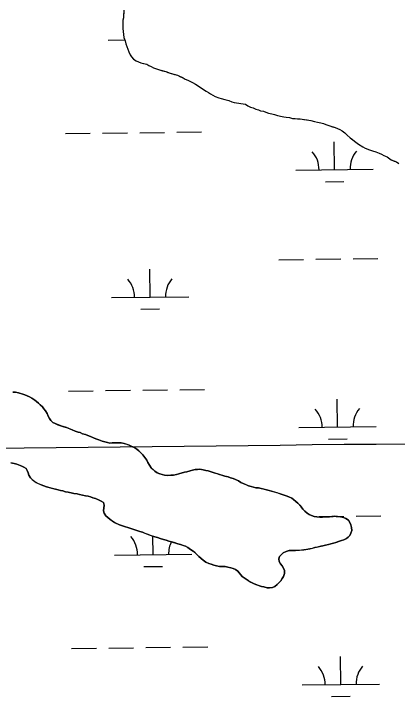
# Model space of a CAD drawing. Extents: x 3694830 to 3732949, y 415201 to 440970.
# Drawn here: x 3728742 to 3729238, y 426706 to 427603 of the extents above; entities that cross this region are included whole.
import ezdxf

# ---------------------------------------------------------------- set-up
doc = ezdxf.new("R2010")
doc.units = 0
for name, color, linetype in [('V-GRID-MAJR', 7, 'Continuous'), ('V-TOPO-SHOR', 7, 'Continuous'), ('V-WETL-SWMP', 7, 'Continuous')]:
    doc.layers.add(name, color=color, linetype=linetype)

msp = doc.modelspace()

# ---------------------------------------------------------------- linework, layer by layer
at = {"layer": 'V-GRID-MAJR'}
msp.add_spline([(3698983.973, 426676.689), (3704276.781, 426737.893), (3709569.5810000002, 426799.866), (3714862.3710000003, 426862.61), (3720155.153, 426926.124), (3725447.9250000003, 426990.407), (3730740.688, 427055.46), (3730740.6890000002, 427055.46)], degree=3, dxfattribs=at)
at = {"layer": 'V-TOPO-SHOR'}
for points in [[(3728884.254, 427603.567), (3728883.974, 427598.001), (3728883.2490000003, 427594.808), (3728883.322, 427591.23600000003), (3728883.406, 427587.267), (3728883.079, 427584.083), (3728883.56, 427580.12200000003), (3728884.031, 427576.556), (3728884.512, 427572.596), (3728886.194, 427568.262), (3728887.0700000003, 427564.309), (3728888.338, 427560.76), (3728889.595, 427557.61), (3728890.861, 427554.063), (3728892.534, 427550.12700000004), (3728894.578, 427547.391), (3728897.019, 427544.661), (3728900.642, 427542.355), (3728903.446, 427541.222), (3728906.6550000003, 427539.70300000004), (3728909.848, 427538.976), (3728914.241, 427537.878), (3728917.0530000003, 427536.348), (3728919.8570000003, 427535.215), (3728923.074, 427533.299), (3728926.6720000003, 427532.18200000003), (3728930.676, 427530.679), (3728934.6720000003, 427529.571), (3728938.665, 427528.465), (3728941.469, 427527.333), (3728944.275, 427526.2), (3728949.866, 427524.732), (3728953.862, 427523.624), (3728957.8740000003, 427521.723), (3728961.083, 427520.202), (3728963.895, 427518.674), (3728967.1040000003, 427517.152), (3728969.9080000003, 427516.02), (3728973.119, 427514.5), (3728977.137, 427512.202), (3728980.762, 427509.896), (3728983.582, 427507.969), (3728987.205, 427505.663), (3728990.83, 427503.357), (3728994.0470000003, 427501.44), (3728996.47, 427499.505), (3728999.679, 427497.985), (3729002.4930000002, 427496.455), (3729007.298, 427494.571), (3729010.491, 427493.844), (3729014.892, 427492.349), (3729020.078, 427491.267), (3729024.09, 427489.367), (3729027.282, 427488.64), (3729041.633, 427486.164), (3729044.85, 427484.245), (3729048.465, 427482.336), (3729051.6580000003, 427481.609), (3729055.264, 427480.098), (3729058.465, 427478.973), (3729061.271, 427477.841), (3729065.256, 427477.13), (3729068.06, 427476), (3729071.6580000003, 427474.88300000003), (3729075.654, 427473.778), (3729079.242, 427473.059), (3729083.2460000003, 427471.555), (3729087.233, 427470.84500000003), (3729091.221, 427470.134), (3729094.414, 427469.407), (3729098.788, 427469.104), (3729102.784, 427467.996), (3729105.967, 427467.666), (3729109.151, 427467.337), (3729112.328, 427467.404), (3729117.108, 427466.712), (3729121.492, 427466.009), (3729126.272, 427465.317), (3729131.071, 427463.83), (3729135.056, 427463.12), (3729139.052, 427462.014), (3729142.64, 427461.295), (3729145.841, 427460.17100000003), (3729149.45, 427458.659), (3729154.2460000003, 427457.172), (3729157.844, 427456.056), (3729160.648, 427454.924), (3729163.8570000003, 427453.404), (3729166.669, 427451.874), (3729170.302, 427449.17100000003), (3729173.1410000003, 427446.451), (3729177.186, 427442.961), (3729179.609, 427441.028), (3729182.844, 427438.316), (3729187.6920000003, 427434.44800000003), (3729193.318, 427431.38800000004), (3729196.535, 427429.471), (3729202.143, 427427.206), (3729206.1380000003, 427426.10000000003)], [(3729206.1380000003, 427426.10000000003), (3729210.14, 427424.597), (3729214.541, 427423.102), (3729217.75, 427421.58), (3729220.5640000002, 427420.05), (3729224.974, 427418.16000000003), (3729230.219, 427414.297), (3729234.22, 427412.794), (3729237.024, 427411.662), (3729239.846, 427409.737)], [(3728741.0640000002, 427113.979), (3728744.679, 427114.055), (3728748.306, 427113.452), (3728752.8540000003, 427111.968), (3728756.721, 427110.696), (3728759.4590000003, 427109.397), (3728762.648, 427108.109), (3728765.6240000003, 427106.364), (3728769.288, 427103.958), (3728771.59, 427101.973), (3728774.117, 427099.995), (3728776.196, 427097.779), (3728779.188, 427095.131), (3728781.051, 427092.46), (3728783.364, 427090.025), (3728785.471, 427086.456), (3728786.667, 427083.318), (3728788.316, 427080.191), (3728790.177, 427077.518), (3728792.715, 427075.087), (3728795.684, 427073.57), (3728799.33, 427072.064), (3728802.975, 427070.561), (3728806.838, 427069.51300000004), (3728810.475, 427068.462), (3728814.577, 427066.742), (3728817.768, 427065.45300000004), (3728821.413, 427063.94800000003), (3728825.282, 427062.674), (3728828.235, 427061.835), (3728831.205, 427060.315), (3728834.84, 427059.262), (3728837.806, 427057.97000000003), (3728841.447, 427056.692), (3728845.318, 427055.193), (3728848.281, 427053.901), (3728852.154, 427052.402), (3728856.477, 427050.911), (3728859.887, 427049.854), (3728863.295, 427049.022), (3728866.469, 427048.412), (3728869.631, 427048.48)], [(3728869.631, 427048.48), (3728872.791, 427048.545), (3728876.625, 427048.852), (3728881.147, 427048.723), (3728884.778, 427047.896), (3728888.188, 427046.83900000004), (3728891.6, 427045.782), (3728895.025, 427044.048), (3728898.68, 427042.092), (3728901.203, 427040.33900000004), (3728903.731, 427038.358), (3728906.497, 427035.706), (3728909.037, 427033.05), (3728911.589, 427029.939), (3728914.149, 427026.38), (3728915.5700000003, 427023.248), (3728917.9050000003, 427019.683), (3728919.779, 427016.559), (3728922.3140000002, 427014.129), (3728924.62, 427011.919), (3728927.823, 427009.955), (3728931.014, 427008.667), (3728933.969, 427007.825), (3728937.15, 427006.987), (3728940.9960000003, 427006.619), (3728945.287, 427006.70900000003), (3728948.895, 427007.012), (3728952.719, 427007.76900000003), (3728955.6350000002, 427008.734), (3728958.556, 427009.47500000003), (3728962.824, 427010.694), (3728965.973, 427011.212), (3728970.239, 427012.433), (3728973.381, 427013.404), (3728976.529, 427014.147), (3728979.685, 427014.44), (3728982.847, 427014.507), (3728986.924, 427013.916), (3728990.33, 427013.08400000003), (3728993.7320000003, 427012.478), (3728997.369, 427011.425), (3729001.467, 427009.93), (3729004.6520000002, 427008.869), (3729008.0640000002, 427007.81200000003), (3729011.2490000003, 427006.75), (3729014.89, 427005.472), (3729019.424, 427004.66500000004), (3729022.384, 427003.598), (3729025.793, 427002.541), (3729028.984, 427001.253), (3729032.636, 426999.522), (3729035.839, 426997.556), (3729038.809, 426996.039), (3729042.225, 426994.756), (3729045.87, 426993.251), (3729049.276, 426992.42), (3729052.2290000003, 426991.57800000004), (3729055.184, 426990.738), (3729058.582, 426990.357), (3729061.984, 426989.753), (3729066.071, 426988.711), (3729069.025, 426987.869), (3729072.426, 426987.26300000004), (3729075.6070000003, 426986.427), (3729078.792, 426985.364), (3729082.204, 426984.308), (3729086.5270000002, 426982.819), (3729090.398, 426981.318), (3729094.2600000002, 426980.271), (3729097.9080000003, 426978.768), (3729101.557, 426977.037), (3729104.08, 426975.282), (3729106.841, 426972.857), (3729109.6, 426970.656), (3729111.91, 426968.221), (3729113.991, 426966.005), (3729116.0840000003, 426963.113), (3729118.625, 426960.457), (3729121.392, 426957.804), (3729123.913, 426956.049), (3729127.1040000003, 426954.761), (3729130.5160000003, 426953.704), (3729133.916, 426953.098), (3729137.764, 426952.729), (3729141.376, 426952.805), (3729145.892, 426952.902), (3729150.4080000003, 426952.998), (3729153.5640000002, 426953.289), (3729156.716, 426953.809), (3729160.789, 426953.442), (3729164.6380000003, 426953.071), (3729168.5, 426952.025), (3729171.691, 426950.737), (3729174.898, 426948.545), (3729176.764, 426945.875), (3729177.96, 426942.737), (3729178.707, 426939.364), (3729179.242, 426935.534), (3729177.958, 426932.12), (3729176.666, 426929.157), (3729174.681, 426926.855)], [(3729031.9420000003, 426882.946), (3729028.7320000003, 426885.135), (3729025.769, 426886.43), (3729022.818, 426887.044), (3729019.183, 426888.097), (3729015.328, 426888.693), (3729011.705, 426889.067), (3729008.095, 426888.992), (3729004.468, 426889.592), (3729001.062, 426890.423), (3728997.418, 426891.701), (3728994.4590000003, 426892.768), (3728990.582, 426894.495), (3728986.912, 426897.126), (3728984.151, 426899.553), (3728981.389, 426901.98), (3728979.083, 426904.19), (3728976.551, 426906.396), (3728974.02, 426908.601), (3728970.807, 426911.018), (3728967.366, 426913.43), (3728964.399, 426914.94800000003), (3728961.4390000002, 426916.015), (3728957.566, 426917.514), (3728954.3880000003, 426918.35000000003), (3728949.612, 426919.83), (3728946.2, 426920.887), (3728942.794, 426921.719), (3728939.378, 426923.003), (3728935.972, 426923.83400000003), (3728931.653, 426925.098), (3728928.014, 426926.376), (3728924.608, 426927.207), (3728920.2830000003, 426928.696), (3728916.185, 426930.191), (3728912.3140000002, 426931.69), (3728908.666, 426933.196), (3728905.031, 426934.248), (3728901.162, 426935.52), (3728897.296, 426936.794), (3728893.429, 426938.068), (3728889.788, 426939.346), (3728886.6070000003, 426940.183), (3728882.966, 426941.461), (3728879.099, 426942.733), (3728875.222, 426944.46), (3728872.259, 426945.75200000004), (3728869.0500000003, 426947.943), (3728866.295, 426949.918), (3728863.7600000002, 426952.349), (3728861.454, 426954.558), (3728859.125, 426957.89900000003), (3728858.159, 426960.815), (3728858.529, 426964.663), (3728858.91, 426968.059), (3728858.386, 426971.436), (3728855.4080000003, 426973.406), (3728851.984, 426975.141), (3728847.886, 426976.636), (3728844.474, 426977.693), (3728841.514, 426978.76), (3728838.336, 426979.59500000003), (3728835.159, 426980.205), (3728831.2970000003, 426981.254), (3728826.992, 426981.842), (3728824.039, 426982.681), (3728819.734, 426983.267), (3728816.326, 426984.101), (3728812.47, 426984.922), (3728809.068, 426985.526), (3728805.6580000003, 426986.585), (3728802.4820000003, 426987.195), (3728799.528, 426988.037), (3728796.127, 426988.641), (3728792.489, 426989.694), (3728789.079, 426990.751), (3728784.535, 426992.01), (3728780.894, 426993.288), (3728777.4820000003, 426994.347), (3728774.289, 426995.86), (3728771.319, 426997.378), (3728768.339, 426999.348), (3728765.818, 427001.101), (3728763.9590000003, 427003.547), (3728761.8510000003, 427007.116), (3728760.8850000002, 427010.033), (3728759.6950000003, 427012.945), (3728758.056, 427015.62200000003), (3728755.31, 427017.371), (3728752.5700000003, 427018.667), (3728749.381, 427019.955), (3728746.19, 427021.243), (3728742.784, 427022.075), (3728738.25, 427022.882)], [(3729174.681, 426926.855), (3729172.236, 426924.995), (3729169.108, 426923.349), (3729165.739, 426922.37200000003), (3729162.151, 426921.168), (3729158.561, 426919.96400000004), (3729155.415, 426919.218), (3729152.274, 426918.24700000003), (3729148.901, 426917.5), (3729145.085, 426916.289), (3729141.936, 426915.76900000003), (3729139.0130000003, 426915.032), (3729134.968, 426914.041), (3729131.595, 426913.291), (3729128.003, 426912.31200000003), (3729125.083, 426911.57300000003), (3729120.806, 426910.805), (3729117.427, 426910.283), (3729114.271, 426909.99), (3729110.89, 426909.691), (3729106.378, 426909.369), (3729102.987, 426909.525), (3729098.2460000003, 426909.425), (3729094.201, 426908.433), (3729090.627, 426906.55100000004), (3729088.19, 426904.241), (3729085.98, 426901.935), (3729084.6920000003, 426898.746), (3729085.22, 426895.142), (3729086.859, 426892.465), (3729089.177, 426889.579), (3729091.043, 426886.907), (3729092.2430000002, 426883.544), (3729092.097, 426879.702), (3729090.8200000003, 426876.061), (3729089.296, 426873.316), (3729087.322, 426870.564), (3729085.3370000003, 426868.264), (3729082.685, 426865.49700000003), (3729079.7970000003, 426863.177), (3729076.895, 426861.534), (3729072.836, 426861.223), (3729069.67, 426861.38), (3729065.582, 426862.423), (3729062.4080000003, 426863.033), (3729058.764, 426864.311), (3729055.125, 426865.58900000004), (3729052.159, 426866.88300000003), (3729048.735, 426868.618), (3729045.761, 426870.363), (3729042.556, 426872.327), (3729040.256, 426874.31200000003), (3729037.508, 426876.061), (3729031.9420000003, 426882.946)]]:
    msp.add_lwpolyline(points, dxfattribs=at)
at = {"layer": 'V-WETL-SWMP'}
for p, q in [((3728864.4613608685, 427569.0295577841), (3728885.7965053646, 427569.28402774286)), ((3728953.0431786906, 427450.0065564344), (3728985.040902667, 427450.3882018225)), ((3728809.0534207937, 427448.2891521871), (3728841.051144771, 427448.67079757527)), ((3728857.0500067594, 427448.8616202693), (3728889.0477307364, 427449.2432656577)), ((3728905.046592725, 427449.43408835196), (3728937.044316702, 427449.8157337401)), ((3729156.9498879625, 427401.6929970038), (3729156.520536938, 427437.69043659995)), ((3729106.953444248, 427401.0966760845), (3729206.9463316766, 427402.2893179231)), ((3729145.1347780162, 427386.1199774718), (3729169.1330709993, 427386.40621151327)), ((3729084.9237993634, 427285.393712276), (3729116.921523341, 427285.77535766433)), ((3729132.9203853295, 427285.96618035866), (3729164.9181093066, 427286.3478257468)), ((3729180.9169712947, 427286.5386484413), (3729212.9146952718, 427286.92029382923)), ((3728918.4254254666, 427236.974539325), (3728917.9960744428, 427272.97197892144)), ((3728868.428981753, 427236.3782184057), (3728968.4218691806, 427237.57086024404)), ((3728906.6103155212, 427221.401519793), (3728930.608608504, 427221.68775383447)), ((3728813.0210416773, 427115.63781280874), (3728845.0187656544, 427116.0194581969)), ((3728861.017627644, 427116.2102808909), (3728893.015351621, 427116.5919262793)), ((3728909.014213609, 427116.78274897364), (3728941.011937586, 427117.1643943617)), ((3728957.010799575, 427117.35521705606), (3728989.0085235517, 427117.73686244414)), ((3729160.917508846, 427069.04165762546), (3729160.4881578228, 427105.0390972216)), ((3729110.921065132, 427068.4453367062), (3729210.9139525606, 427069.63797854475)), ((3729149.102398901, 427053.4686380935), (3729173.1006918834, 427053.75487213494)), ((3729136.888006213, 426953.3148409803), (3729155.036063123, 426953.5312976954)), ((3729159.164321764, 426953.58053653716), (3729168.88573019, 426953.6964863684)), ((3729184.8845921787, 426953.887309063), (3729216.882316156, 426954.26895445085)), ((3728922.393046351, 426904.32319994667), (3728922.109547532, 426928.0921699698)), ((3728872.3966026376, 426903.7268790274), (3728972.389490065, 426904.91952086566)), ((3728910.5779364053, 426888.7501804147), (3728934.5762293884, 426889.03641445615)), ((3728816.988662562, 426782.9864734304), (3728848.986386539, 426783.36811881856)), ((3728864.9852485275, 426783.5589415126), (3728896.9829725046, 426783.940586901)), ((3728912.981834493, 426784.13140959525), (3728944.97955847, 426784.5130549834)), ((3728960.9784204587, 426784.7038776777), (3728992.976144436, 426785.0855230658)), ((3729164.88512973, 426736.3903182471), (3729164.455778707, 426772.38775784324)), ((3729114.888686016, 426735.7939973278), (3729214.8815734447, 426736.98663916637)), ((3729153.070019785, 426720.8172987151), (3729177.068312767, 426721.10353275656))]:
    msp.add_line(p, q, dxfattribs=at)
for points in [[(3728884.558, 427607.943), (3728883.974, 427598.00200000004), (3728883.248, 427594.809), (3728883.407, 427587.267), (3728883.078, 427584.082), (3728884.512, 427572.59500000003), (3728886.193, 427568.262), (3728887.071, 427564.309), (3728888.3370000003, 427560.761), (3728889.595, 427557.61100000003), (3728890.862, 427554.063), (3728892.534, 427550.12700000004), (3728894.578, 427547.39), (3728897.019, 427544.661), (3728900.642, 427542.355), (3728903.446, 427541.223), (3728906.6550000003, 427539.702), (3728914.24, 427537.87700000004), (3728917.0530000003, 427536.348), (3728919.8570000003, 427535.216), (3728923.075, 427533.298), (3728926.673, 427532.183), (3728930.676, 427530.679), (3728938.666, 427528.465), (3728944.275, 427526.201), (3728953.861, 427523.624), (3728961.082, 427520.202), (3728963.895, 427518.673), (3728967.1040000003, 427517.152), (3728969.9080000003, 427516.02), (3728973.1180000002, 427514.5), (3728977.1380000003, 427512.202), (3728983.582, 427507.969), (3728990.829, 427503.357), (3728994.0470000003, 427501.439), (3728996.471, 427499.505), (3728999.68, 427497.984), (3729002.4930000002, 427496.455), (3729007.299, 427494.571), (3729010.491, 427493.844), (3729014.892, 427492.349), (3729020.078, 427491.267), (3729024.09, 427489.366)], [(3729024.09, 427489.366), (3729027.282, 427488.639), (3729041.633, 427486.163), (3729044.8510000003, 427484.245), (3729048.465, 427482.336), (3729051.6580000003, 427481.609), (3729055.265, 427480.097), (3729058.466, 427478.973), (3729061.27, 427477.841), (3729065.256, 427477.131), (3729068.061, 427475.999), (3729071.659, 427474.884), (3729075.654, 427473.777), (3729079.2430000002, 427473.059), (3729083.247, 427471.555), (3729091.22, 427470.135), (3729094.413, 427469.408), (3729098.788, 427469.104), (3729102.7830000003, 427467.99700000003), (3729109.1520000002, 427467.337), (3729112.328, 427467.405), (3729126.272, 427465.317), (3729131.0700000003, 427463.83), (3729135.057, 427463.12), (3729139.052, 427462.01300000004), (3729142.6410000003, 427461.295), (3729145.842, 427460.17100000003), (3729149.449, 427458.659), (3729157.844, 427456.056), (3729160.648, 427454.924), (3729163.858, 427453.404), (3729166.67, 427451.874), (3729170.302, 427449.17100000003), (3729173.14, 427446.451), (3729177.185, 427442.962), (3729187.6920000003, 427434.447), (3729193.3170000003, 427431.389), (3729196.535, 427429.471), (3729202.143, 427427.207), (3729206.1380000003, 427426.10000000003), (3729210.1410000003, 427424.596), (3729214.542, 427423.101), (3729217.751, 427421.58), (3729220.5640000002, 427420.05100000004), (3729224.973, 427418.159), (3729230.218, 427414.298), (3729237.025, 427411.662), (3729239.846, 427409.73600000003)], [(3728962.823, 427010.695), (3728955.6350000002, 427008.735), (3728952.719, 427007.77), (3728948.895, 427007.011), (3728945.287, 427006.70900000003), (3728940.997, 427006.618), (3728937.149, 427006.988), (3728931.014, 427008.666), (3728927.824, 427009.954), (3728924.62, 427011.919), (3728919.778, 427016.56), (3728917.9050000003, 427019.683), (3728915.5700000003, 427023.248), (3728914.149, 427026.38), (3728911.588, 427029.94), (3728909.038, 427033.049), (3728906.497, 427035.706), (3728903.73, 427038.358), (3728901.203, 427040.338), (3728898.681, 427042.091), (3728891.6, 427045.782), (3728884.778, 427047.896), (3728881.147, 427048.723), (3728876.626, 427048.853), (3728872.792, 427048.54600000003), (3728869.631, 427048.479), (3728866.47, 427048.412), (3728863.294, 427049.023), (3728859.8880000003, 427049.854), (3728856.478, 427050.911), (3728852.154, 427052.401), (3728848.282, 427053.9), (3728845.318, 427055.193), (3728841.446, 427056.692), (3728837.805, 427057.971), (3728834.841, 427059.26300000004), (3728831.204, 427060.316), (3728828.235, 427061.83400000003), (3728825.281, 427062.675), (3728821.414, 427063.949), (3728810.475, 427068.461), (3728802.9760000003, 427070.561), (3728795.684, 427073.569), (3728792.715, 427075.088), (3728790.1780000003, 427077.51900000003), (3728788.315, 427080.19), (3728786.667, 427083.318), (3728785.471, 427086.455), (3728783.363, 427090.025), (3728781.052, 427092.461), (3728779.188, 427095.132), (3728776.196, 427097.779), (3728774.116, 427099.994), (3728771.589, 427101.974), (3728769.288, 427103.958), (3728765.623, 427106.365), (3728762.649, 427108.11), (3728759.4590000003, 427109.397), (3728756.721, 427110.695), (3728748.305, 427113.45300000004), (3728744.6780000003, 427114.054), (3728741.065, 427113.978)], [(3728738.25, 427022.882), (3728742.785, 427022.074), (3728746.191, 427021.243), (3728752.5700000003, 427018.667), (3728755.309, 427017.37), (3728758.056, 427015.621), (3728759.694, 427012.945), (3728760.8850000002, 427010.033), (3728761.8510000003, 427007.117), (3728763.9590000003, 427003.547), (3728765.818, 427001.102), (3728771.319, 426997.378), (3728777.4820000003, 426994.346), (3728780.893, 426993.289), (3728784.534, 426992.011), (3728796.126, 426988.642), (3728799.528, 426988.036), (3728802.4820000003, 426987.195), (3728805.6580000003, 426986.58400000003), (3728809.068, 426985.527), (3728812.47, 426984.922), (3728819.733, 426983.268), (3728824.038, 426982.68200000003), (3728826.992, 426981.841), (3728831.2970000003, 426981.254), (3728835.159, 426980.206), (3728838.335, 426979.596), (3728841.515, 426978.76), (3728844.474, 426977.693), (3728847.8850000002, 426976.636), (3728851.983, 426975.141), (3728855.4080000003, 426973.406), (3728858.386, 426971.436), (3728858.91, 426968.059), (3728858.159, 426960.814), (3728859.125, 426957.898), (3728861.454, 426954.559), (3728866.296, 426949.918), (3728872.258, 426945.75200000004), (3728879.099, 426942.734), (3728886.6070000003, 426940.183), (3728889.788, 426939.346), (3728905.031, 426934.248), (3728908.667, 426933.195), (3728916.185, 426930.192), (3728924.6070000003, 426927.207), (3728928.0130000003, 426926.376), (3728931.654, 426925.098), (3728935.973, 426923.83400000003), (3728939.379, 426923.00200000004), (3728942.795, 426921.719), (3728946.201, 426920.88800000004), (3728954.387, 426918.35000000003), (3728957.5670000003, 426917.514), (3728964.398, 426914.94800000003), (3728967.367, 426913.43), (3728970.806, 426911.018), (3728974.02, 426908.601), (3728979.083, 426904.19), (3728981.389, 426901.98), (3728986.913, 426897.12700000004), (3728990.583, 426894.494), (3728994.46, 426892.76900000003), (3728997.419, 426891.702), (3729001.061, 426890.424), (3729004.467, 426889.592), (3729008.094, 426888.991), (3729011.7060000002, 426889.068), (3729015.329, 426888.693), (3729019.182, 426888.097), (3729022.818, 426887.044), (3729025.768, 426886.429), (3729028.7320000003, 426885.136), (3729031.941, 426882.945), (3729037.508, 426876.06), (3729040.256, 426874.31200000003)], [(3729040.256, 426874.31200000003), (3729042.557, 426872.327), (3729048.735, 426868.618), (3729052.16, 426866.88300000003), (3729055.1240000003, 426865.59), (3729062.407, 426863.034), (3729065.582, 426862.423), (3729069.67, 426861.381), (3729072.836, 426861.222), (3729076.896, 426861.534), (3729079.798, 426863.17600000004), (3729082.685, 426865.496), (3729085.3370000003, 426868.26300000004), (3729087.322, 426870.564), (3729089.296, 426873.317), (3729090.8200000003, 426876.06), (3729092.098, 426879.701), (3729092.242, 426883.544), (3729091.042, 426886.907), (3729089.1780000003, 426889.579), (3729086.858, 426892.466), (3729085.22, 426895.142), (3729084.6920000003, 426898.746), (3729085.98, 426901.935), (3729088.19, 426904.241), (3729090.626, 426906.552), (3729094.2, 426908.434), (3729098.245, 426909.424), (3729102.987, 426909.52400000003), (3729106.379, 426909.37), (3729117.4280000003, 426910.282), (3729125.082, 426911.57300000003), (3729131.596, 426913.292), (3729141.935, 426915.77), (3729145.086, 426916.289), (3729148.901, 426917.499), (3729152.274, 426918.248), (3729155.416, 426919.218), (3729158.562, 426919.963), (3729165.74, 426922.373), (3729169.108, 426923.348), (3729172.236, 426924.996), (3729174.681, 426926.855), (3729176.665, 426929.156), (3729177.958, 426932.12), (3729179.241, 426935.53500000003), (3729178.708, 426939.364), (3729177.9590000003, 426942.737), (3729176.7630000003, 426945.874), (3729174.899, 426948.545), (3729171.691, 426950.73600000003), (3729168.501, 426952.02400000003), (3729164.6380000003, 426953.072), (3729156.716, 426953.808), (3729153.565, 426953.289), (3729150.4080000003, 426952.99700000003), (3729137.764, 426952.729), (3729133.916, 426953.099), (3729130.515, 426953.705), (3729127.1040000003, 426954.762), (3729123.914, 426956.05), (3729121.392, 426957.804), (3729118.625, 426960.456), (3729116.0840000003, 426963.113), (3729113.99, 426966.005), (3729109.599, 426970.656), (3729106.842, 426972.857), (3729104.08, 426975.283), (3729101.558, 426977.037), (3729097.907, 426978.767), (3729094.261, 426980.271), (3729090.398, 426981.318), (3729086.526, 426982.818), (3729075.6070000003, 426986.427), (3729072.426, 426987.26300000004), (3729069.025, 426987.869), (3729061.983, 426989.753), (3729058.5810000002, 426990.358), (3729055.185, 426990.738), (3729049.276, 426992.42), (3729045.87, 426993.25200000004), (3729038.808, 426996.039), (3729035.839, 426997.55700000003), (3729032.6350000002, 426999.522), (3729028.984, 427001.25200000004), (3729025.794, 427002.54000000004), (3729022.384, 427003.597), (3729019.424, 427004.664), (3729014.889, 427005.472), (3729008.063, 427007.81200000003), (3729001.467, 427009.931), (3728997.369, 427011.42600000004), (3728993.733, 427012.478), (3728990.3310000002, 427013.08400000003), (3728986.9250000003, 427013.916), (3728982.847, 427014.507), (3728979.685, 427014.44), (3728976.529, 427014.147), (3728973.382, 427013.403), (3728965.974, 427011.213), (3728962.823, 427010.695)]]:
    msp.add_lwpolyline(points, dxfattribs=at)
for centre, radius, start, end in [((3729101.7052183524, 427401.50891604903), 35.24628790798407, 359.9115295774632, 41.45518791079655), ((3729212.18323217, 427402.8266167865), 35.24628790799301, 139.9115265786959, 181.45518491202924), ((3728863.1807558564, 427236.79045837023), 35.24628790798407, 359.9115295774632, 41.45518791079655), ((3728973.6587696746, 427238.1081591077), 35.24628790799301, 139.9115265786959, 181.45518491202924), ((3729105.6728392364, 427068.85757667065), 35.24628790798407, 359.9115295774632, 41.45518791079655), ((3729216.150853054, 427070.17527740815), 35.24628790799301, 139.9115265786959, 181.45518491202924), ((3728867.1483767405, 426904.13911899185), 35.24628790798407, 359.9115295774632, 41.45518791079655), ((3728977.6263905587, 426905.45681972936), 35.24628790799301, 153.93188328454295, 181.45518491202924), ((3729109.64046012, 426736.2062372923), 35.24628790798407, 359.9115295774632, 41.45518791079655), ((3729220.1184739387, 426737.5239380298), 35.24628790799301, 139.9115265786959, 181.45518491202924)]:
    msp.add_arc(centre, radius, start, end, dxfattribs=at)

doc.saveas('drawing.dxf')
